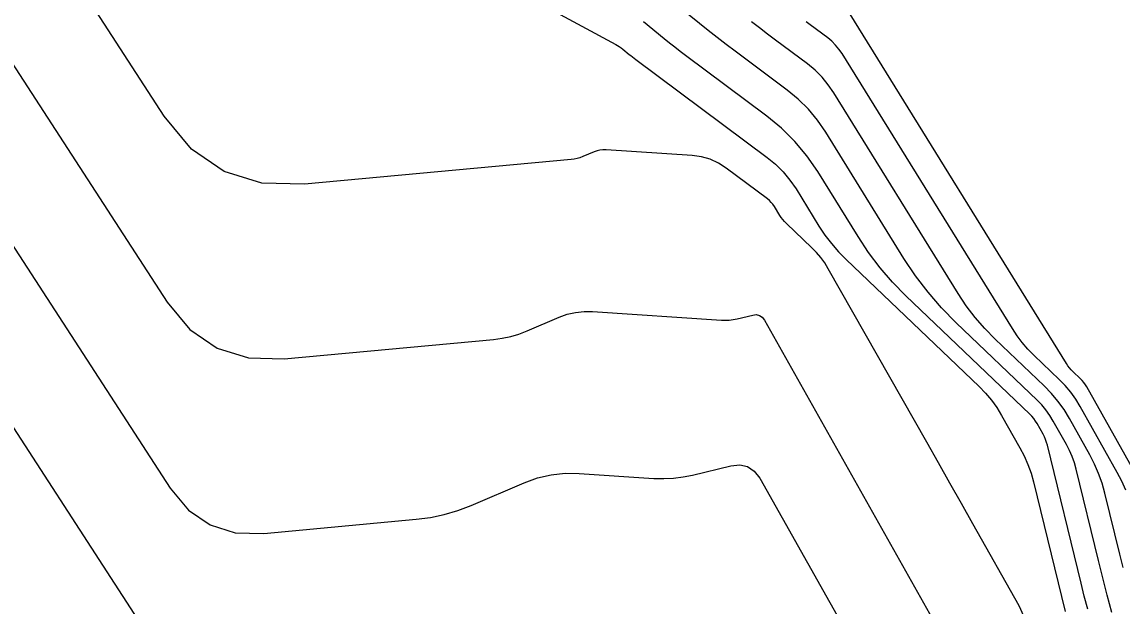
# Model space of a CAD drawing. Extents: x 1354696 to 1366163, y 660729 to 670380.
# Drawn here: x 1361545.9 to 1361601.6, y 664563.1 to 664592.7 of the extents above; entities that cross this region are included whole.
import ezdxf

# ---------------------------------------------------------------- set-up
doc = ezdxf.new("R2010")
doc.units = 0
doc.layers.add('R_Contours', color=7, linetype='Continuous')

msp = doc.modelspace()

# ---------------------------------------------------------------- linework, layer by layer
at = {"layer": 'R_Contours'}
for points in [[(1361534.819, 664606.882), (1361553.234, 664578.521), (1361554.391, 664577.131), (1361555.764, 664576.188), (1361557.355, 664575.694), (1361559.163, 664575.648), (1361569.779, 664576.631), (1361570.216, 664576.688), (1361570.643, 664576.779), (1361571.063, 664576.903), (1361571.474, 664577.06), (1361573.101, 664577.755), (1361573.512, 664577.904), (1361573.932, 664578.001), (1361574.36, 664578.048), (1361574.797, 664578.044), (1361581.321, 664577.608), (1361581.523, 664577.602), (1361581.723, 664577.612), (1361581.921, 664577.637), (1361582.119, 664577.677), (1361582.906, 664577.867), (1361583.09, 664577.887), (1361583.25, 664577.851), (1361583.386, 664577.759), (1361583.498, 664577.61), (1361592.786, 664561.137)], [(1361596.891, 664562.093), (1361596.406, 664563.145), (1361594.071, 664567.286), (1361593.487, 664568.321), (1361592.902, 664569.355), (1361592.316, 664570.389), (1361591.73, 664571.423), (1361586.735, 664580.214), (1361586.556, 664580.503), (1361586.359, 664580.776), (1361586.141, 664581.035), (1361585.904, 664581.278), (1361584.616, 664582.508), (1361584.524, 664582.602), (1361584.438, 664582.701), (1361584.358, 664582.806), (1361584.285, 664582.916), (1361584.006, 664583.366), (1361583.932, 664583.474), (1361583.849, 664583.574), (1361583.756, 664583.666), (1361583.655, 664583.749), (1361581.563, 664585.31), (1361581.167, 664585.564), (1361580.748, 664585.755), (1361580.305, 664585.883), (1361579.839, 664585.946), (1361575.474, 664586.238), (1361575.32, 664586.239), (1361575.169, 664586.223), (1361575.02, 664586.188), (1361574.875, 664586.136), (1361574.3, 664585.89), (1361574.155, 664585.835), (1361574.007, 664585.791), (1361573.856, 664585.759), (1361573.701, 664585.739), (1361560.199, 664584.488), (1361558.027, 664584.544), (1361556.116, 664585.138), (1361554.466, 664586.27), (1361553.076, 664587.94), (1361542.113, 664604.825)], [(1361535.451, 664596.733), (1361553.392, 664569.102), (1361554.315, 664567.992), (1361555.412, 664567.239), (1361556.683, 664566.844), (1361558.126, 664566.807), (1361565.857, 664567.523), (1361566.576, 664567.618), (1361567.28, 664567.767), (1361567.971, 664567.971), (1361568.647, 664568.23), (1361571.327, 664569.375), (1361572.004, 664569.619), (1361572.695, 664569.78), (1361573.4, 664569.857), (1361574.12, 664569.85), (1361577.902, 664569.598), (1361578.397, 664569.583), (1361578.89, 664569.606), (1361579.379, 664569.667), (1361579.865, 664569.766), (1361581.803, 664570.236), (1361582.257, 664570.284), (1361582.652, 664570.195), (1361582.987, 664569.968), (1361583.261, 664569.602), (1361590.355, 664557.021)], [(1361601.105, 664562.809), (1361600.871, 664563.684), (1361600.645, 664564.561), (1361600.427, 664565.44), (1361599.299, 664570.059), (1361599.208, 664570.385), (1361599.095, 664570.703), (1361598.961, 664571.012), (1361598.805, 664571.313), (1361598.14, 664572.499), (1361597.963, 664572.788), (1361597.767, 664573.061), (1361597.551, 664573.319), (1361597.315, 664573.562), (1361593.217, 664577.475), (1361592.478, 664578.227), (1361591.791, 664579.021), (1361591.156, 664579.857), (1361590.573, 664580.735), (1361586.611, 664587.126), (1361586.197, 664587.73), (1361585.733, 664588.288), (1361585.217, 664588.798), (1361584.651, 664589.263), (1361582.025, 664591.222), (1361581.566, 664591.568), (1361581.11, 664591.918), (1361580.657, 664592.273), (1361580.208, 664592.632), (1361578.418, 664594.078)], [(1361572.31, 664593.544), (1361575.967, 664591.571), (1361576.06, 664591.519), (1361576.149, 664591.462), (1361576.236, 664591.401), (1361576.32, 664591.337), (1361576.651, 664591.069), (1361576.734, 664591.003), (1361576.818, 664590.937), (1361576.902, 664590.872), (1361576.987, 664590.809), (1361583.639, 664585.847), (1361584.062, 664585.5), (1361584.447, 664585.118), (1361584.794, 664584.702), (1361585.103, 664584.251), (1361586.265, 664582.376), (1361586.569, 664581.919), (1361586.9, 664581.483), (1361587.258, 664581.07), (1361587.643, 664580.678), (1361594.378, 664574.246), (1361594.705, 664573.911), (1361595.004, 664573.555), (1361595.277, 664573.177), (1361595.523, 664572.779), (1361596.452, 664571.144), (1361596.669, 664570.73), (1361596.856, 664570.303), (1361597.013, 664569.864), (1361597.139, 664569.413), (1361598.739, 664562.858)], [(1361602.941, 664568.695), (1361599.835, 664574.23), (1361599.767, 664574.341), (1361599.691, 664574.446), (1361599.608, 664574.546), (1361599.517, 664574.639), (1361599.138, 664575.001), (1361599.047, 664575.094), (1361598.962, 664575.193), (1361598.883, 664575.296), (1361598.811, 664575.405), (1361587.846, 664593.099)], [(1361599.882, 664562.974), (1361599.712, 664563.632), (1361599.548, 664564.291), (1361597.844, 664571.275), (1361597.803, 664571.421), (1361597.752, 664571.564), (1361597.692, 664571.703), (1361597.622, 664571.838), (1361597.323, 664572.371), (1361597.244, 664572.5), (1361597.155, 664572.623), (1361597.058, 664572.739), (1361596.952, 664572.848), (1361590.669, 664578.848), (1361589.992, 664579.537), (1361589.362, 664580.265), (1361588.779, 664581.032), (1361588.244, 664581.837), (1361586.2, 664585.135), (1361585.656, 664585.929), (1361585.045, 664586.662), (1361584.368, 664587.333), (1361583.624, 664587.944), (1361579.506, 664591.015), (1361579.234, 664591.22), (1361578.964, 664591.428), (1361578.696, 664591.638), (1361578.429, 664591.851), (1361577.369, 664592.707)], [(1361601.678, 664565.075), (1361601.508, 664565.759), (1361600.755, 664568.844), (1361600.613, 664569.35), (1361600.438, 664569.842), (1361600.23, 664570.322), (1361599.989, 664570.788), (1361598.956, 664572.628), (1361598.683, 664573.076), (1361598.378, 664573.5), (1361598.043, 664573.9), (1361597.677, 664574.276), (1361595.191, 664576.651), (1361594.667, 664577.183), (1361594.181, 664577.745), (1361593.731, 664578.336), (1361593.319, 664578.958), (1361587.023, 664589.117), (1361586.739, 664589.531), (1361586.42, 664589.913), (1361586.067, 664590.264), (1361585.679, 664590.582), (1361584.057, 664591.792), (1361583.653, 664592.096), (1361583.252, 664592.404), (1361582.854, 664592.716)], [(1361601.808, 664568.992), (1361601.609, 664569.451), (1361601.378, 664569.897), (1361599.504, 664573.236), (1361599.276, 664573.609), (1361599.022, 664573.963), (1361598.742, 664574.297), (1361598.437, 664574.611), (1361597.164, 664575.826), (1361596.857, 664576.138), (1361596.571, 664576.469), (1361596.307, 664576.816), (1361596.065, 664577.181), (1361587.434, 664591.108), (1361587.28, 664591.332), (1361587.108, 664591.539), (1361586.917, 664591.729), (1361586.707, 664591.901), (1361585.828, 664592.556), (1361585.61, 664592.721)], [(1361553.55, 664559.683), (1361541.864, 664577.68)]]:
    msp.add_lwpolyline(points, dxfattribs=at)

doc.saveas('drawing.dxf')
